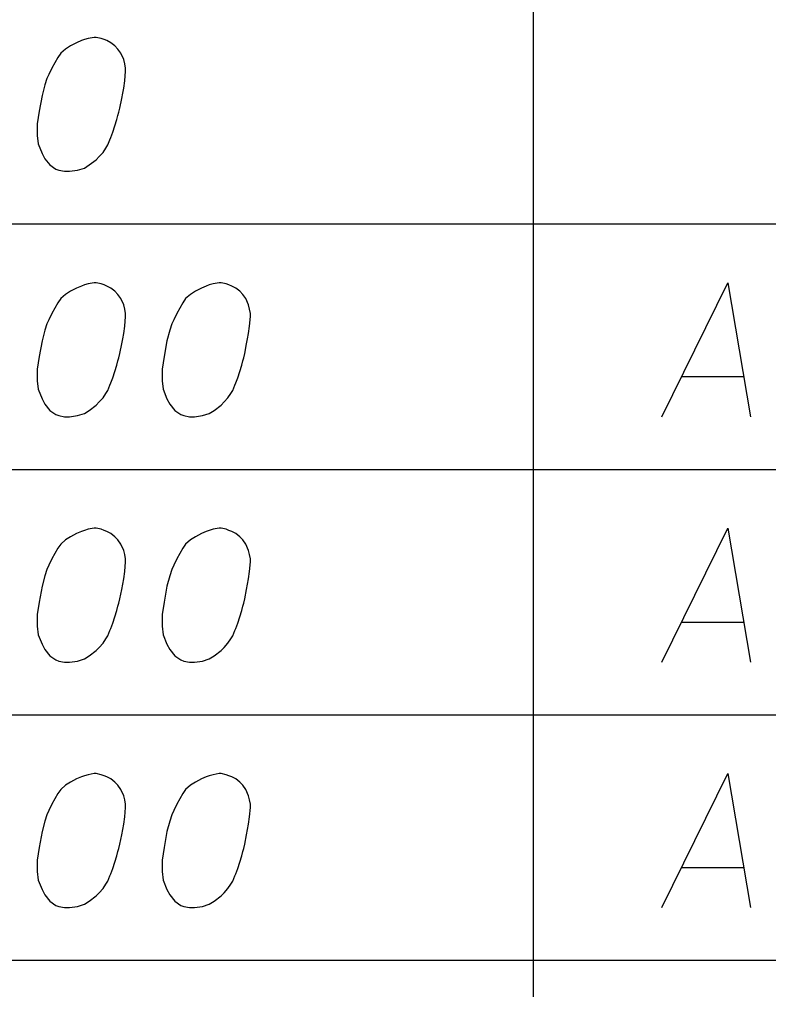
# Model space of a CAD drawing. Extents: x 2074207 to 2076812, y 516372 to 523312.
# Drawn here: x 2076426.64 to 2076453.5, y 517882.66 to 517917.45 of the extents above; entities that cross this region are included whole.
import ezdxf

# ---------------------------------------------------------------- set-up
doc = ezdxf.new("R2010")
doc.units = 0
doc.layers.add('Prop DirtTable_ Soil Test Results - Outline (Minor)', color=7, linetype='Continuous')
doc.layers.add('Prop DirtTable_ Soil Test Results - Tx (Sample Data)', color=7, linetype='Continuous')

msp = doc.modelspace()

# ---------------------------------------------------------------- linework, layer by layer
at = {"layer": 'Prop DirtTable_ Soil Test Results - Outline (Minor)'}
for p, q in [((2076445.062, 517934.518), (2076445.062, 517910.118)), ((2076260.609, 517910.118), (2076811.903, 517910.118)), ((2076260.609, 517910.118), (2076811.903, 517910.118)), ((2076445.063, 517910.118), (2076445.063, 517901.318)), ((2076260.609, 517901.318), (2076811.903, 517901.318)), ((2076260.609, 517901.318), (2076811.903, 517901.318)), ((2076445.063, 517901.318), (2076445.063, 517892.518)), ((2076260.609, 517892.518), (2076811.903, 517892.518)), ((2076260.609, 517892.518), (2076811.903, 517892.518)), ((2076445.063, 517892.518), (2076445.063, 517883.718)), ((2076260.609, 517883.718), (2076811.903, 517883.718)), ((2076260.609, 517883.718), (2076811.903, 517883.718)), ((2076445.063, 517883.718), (2076445.063, 517874.918))]:
    msp.add_line(p, q, dxfattribs=at)
at = {"layer": 'Prop DirtTable_ Soil Test Results - Tx (Sample Data)'}
for points in [[(2076429.392, 517916.807), (2076429.322, 517916.807), (2076429.11, 517916.769), (2076428.969, 517916.731), (2076428.863, 517916.693), (2076428.687, 517916.618), (2076428.475, 517916.504), (2076428.299, 517916.391), (2076428.122, 517916.24), (2076428.016, 517916.089), (2076427.911, 517915.9), (2076427.805, 517915.711), (2076427.699, 517915.484), (2076427.628, 517915.333), (2076427.558, 517915.106), (2076427.452, 517914.728), (2076427.346, 517914.161), (2076427.276, 517913.708), (2076427.276, 517913.292), (2076427.311, 517912.989), (2076427.452, 517912.649), (2076427.558, 517912.46), (2076427.734, 517912.234), (2076427.946, 517912.082), (2076428.052, 517912.045), (2076428.263, 517912.007), (2076428.44, 517912.007), (2076428.722, 517912.045), (2076428.969, 517912.12), (2076429.145, 517912.234), (2076429.392, 517912.423), (2076429.498, 517912.536), (2076429.639, 517912.687), (2076429.745, 517912.838), (2076429.815, 517912.952), (2076429.886, 517913.141), (2076429.921, 517913.216), (2076429.992, 517913.405), (2076430.062, 517913.632), (2076430.133, 517913.859), (2076430.168, 517914.01), (2076430.203, 517914.123), (2076430.239, 517914.275), (2076430.309, 517914.615), (2076430.345, 517914.804), (2076430.38, 517914.993), (2076430.415, 517915.257), (2076430.45, 517915.597), (2076430.45, 517915.711), (2076430.415, 517915.862), (2076430.38, 517916.013), (2076430.274, 517916.24), (2076430.168, 517916.391), (2076430.062, 517916.504), (2076429.921, 517916.618), (2076429.78, 517916.693), (2076429.674, 517916.731), (2076429.569, 517916.769), (2076429.392, 517916.807)], [(2076429.392, 517908.007), (2076429.322, 517908.007), (2076429.11, 517907.969), (2076428.969, 517907.931), (2076428.863, 517907.893), (2076428.687, 517907.818), (2076428.475, 517907.704), (2076428.299, 517907.591), (2076428.122, 517907.44), (2076428.016, 517907.289), (2076427.911, 517907.1), (2076427.805, 517906.911), (2076427.699, 517906.684), (2076427.628, 517906.533), (2076427.558, 517906.306), (2076427.452, 517905.928), (2076427.346, 517905.361), (2076427.276, 517904.908), (2076427.276, 517904.492), (2076427.311, 517904.189), (2076427.452, 517903.849), (2076427.558, 517903.66), (2076427.734, 517903.434), (2076427.946, 517903.282), (2076428.052, 517903.245), (2076428.263, 517903.207), (2076428.44, 517903.207), (2076428.722, 517903.245), (2076428.969, 517903.32), (2076429.145, 517903.434), (2076429.392, 517903.623), (2076429.498, 517903.736), (2076429.639, 517903.887), (2076429.745, 517904.038), (2076429.815, 517904.152), (2076429.886, 517904.341), (2076429.921, 517904.416), (2076429.992, 517904.605), (2076430.062, 517904.832), (2076430.133, 517905.059), (2076430.168, 517905.21), (2076430.203, 517905.323), (2076430.239, 517905.475), (2076430.309, 517905.815), (2076430.345, 517906.004), (2076430.38, 517906.193), (2076430.415, 517906.457), (2076430.45, 517906.797), (2076430.45, 517906.911), (2076430.415, 517907.062), (2076430.38, 517907.213), (2076430.274, 517907.44), (2076430.168, 517907.591), (2076430.062, 517907.704), (2076429.921, 517907.818), (2076429.78, 517907.893), (2076429.674, 517907.931), (2076429.569, 517907.969), (2076429.392, 517908.007)], [(2076433.872, 517908.007), (2076433.802, 517908.007), (2076433.59, 517907.969), (2076433.449, 517907.931), (2076433.343, 517907.893), (2076433.167, 517907.818), (2076432.955, 517907.704), (2076432.779, 517907.591), (2076432.602, 517907.44), (2076432.496, 517907.289), (2076432.391, 517907.1), (2076432.285, 517906.911), (2076432.179, 517906.684), (2076432.108, 517906.533), (2076432.038, 517906.306), (2076431.932, 517905.928), (2076431.826, 517905.361), (2076431.756, 517904.908), (2076431.756, 517904.492), (2076431.791, 517904.189), (2076431.932, 517903.849), (2076432.038, 517903.66), (2076432.214, 517903.434), (2076432.426, 517903.282), (2076432.532, 517903.245), (2076432.743, 517903.207), (2076432.92, 517903.207), (2076433.202, 517903.245), (2076433.449, 517903.32), (2076433.625, 517903.434), (2076433.872, 517903.623), (2076433.978, 517903.736), (2076434.119, 517903.887), (2076434.225, 517904.038), (2076434.295, 517904.152), (2076434.366, 517904.341), (2076434.401, 517904.416), (2076434.472, 517904.605), (2076434.542, 517904.832), (2076434.613, 517905.059), (2076434.648, 517905.21), (2076434.683, 517905.323), (2076434.719, 517905.475), (2076434.789, 517905.815), (2076434.825, 517906.004), (2076434.86, 517906.193), (2076434.895, 517906.457), (2076434.93, 517906.797), (2076434.93, 517906.911), (2076434.895, 517907.062), (2076434.86, 517907.213), (2076434.754, 517907.44), (2076434.648, 517907.591), (2076434.542, 517907.704), (2076434.401, 517907.818), (2076434.26, 517907.893), (2076434.154, 517907.931), (2076434.049, 517907.969), (2076433.872, 517908.007)], [(2076449.676, 517903.207), (2076452.039, 517908.007), (2076452.85, 517903.207)], [(2076450.381, 517904.643), (2076452.603, 517904.643)], [(2076429.392, 517899.207), (2076429.322, 517899.207), (2076429.11, 517899.169), (2076428.969, 517899.131), (2076428.863, 517899.093), (2076428.687, 517899.018), (2076428.475, 517898.904), (2076428.299, 517898.791), (2076428.122, 517898.64), (2076428.016, 517898.489), (2076427.911, 517898.3), (2076427.805, 517898.111), (2076427.699, 517897.884), (2076427.628, 517897.733), (2076427.558, 517897.506), (2076427.452, 517897.128), (2076427.346, 517896.561), (2076427.276, 517896.108), (2076427.276, 517895.692), (2076427.311, 517895.389), (2076427.452, 517895.049), (2076427.558, 517894.86), (2076427.734, 517894.634), (2076427.946, 517894.482), (2076428.052, 517894.445), (2076428.263, 517894.407), (2076428.44, 517894.407), (2076428.722, 517894.445), (2076428.969, 517894.52), (2076429.145, 517894.634), (2076429.392, 517894.823), (2076429.498, 517894.936), (2076429.639, 517895.087), (2076429.745, 517895.238), (2076429.815, 517895.352), (2076429.886, 517895.541), (2076429.921, 517895.616), (2076429.992, 517895.805), (2076430.062, 517896.032), (2076430.133, 517896.259), (2076430.168, 517896.41), (2076430.203, 517896.523), (2076430.239, 517896.675), (2076430.309, 517897.015), (2076430.345, 517897.204), (2076430.38, 517897.393), (2076430.415, 517897.657), (2076430.45, 517897.997), (2076430.45, 517898.111), (2076430.415, 517898.262), (2076430.38, 517898.413), (2076430.274, 517898.64), (2076430.168, 517898.791), (2076430.062, 517898.904), (2076429.921, 517899.018), (2076429.78, 517899.093), (2076429.674, 517899.131), (2076429.569, 517899.169), (2076429.392, 517899.207)], [(2076433.872, 517899.207), (2076433.802, 517899.207), (2076433.59, 517899.169), (2076433.449, 517899.131), (2076433.343, 517899.093), (2076433.167, 517899.018), (2076432.955, 517898.904), (2076432.779, 517898.791), (2076432.602, 517898.64), (2076432.496, 517898.489), (2076432.391, 517898.3), (2076432.285, 517898.111), (2076432.179, 517897.884), (2076432.108, 517897.733), (2076432.038, 517897.506), (2076431.932, 517897.128), (2076431.826, 517896.561), (2076431.756, 517896.108), (2076431.756, 517895.692), (2076431.791, 517895.389), (2076431.932, 517895.049), (2076432.038, 517894.86), (2076432.214, 517894.634), (2076432.426, 517894.482), (2076432.532, 517894.445), (2076432.743, 517894.407), (2076432.92, 517894.407), (2076433.202, 517894.445), (2076433.449, 517894.52), (2076433.625, 517894.634), (2076433.872, 517894.823), (2076433.978, 517894.936), (2076434.119, 517895.087), (2076434.225, 517895.238), (2076434.295, 517895.352), (2076434.366, 517895.541), (2076434.401, 517895.616), (2076434.472, 517895.805), (2076434.542, 517896.032), (2076434.613, 517896.259), (2076434.648, 517896.41), (2076434.683, 517896.523), (2076434.719, 517896.675), (2076434.789, 517897.015), (2076434.825, 517897.204), (2076434.86, 517897.393), (2076434.895, 517897.657), (2076434.93, 517897.997), (2076434.93, 517898.111), (2076434.895, 517898.262), (2076434.86, 517898.413), (2076434.754, 517898.64), (2076434.648, 517898.791), (2076434.542, 517898.904), (2076434.401, 517899.018), (2076434.26, 517899.093), (2076434.154, 517899.131), (2076434.049, 517899.169), (2076433.872, 517899.207)], [(2076449.676, 517894.407), (2076452.039, 517899.207), (2076452.85, 517894.407)], [(2076450.381, 517895.843), (2076452.603, 517895.843)], [(2076429.392, 517890.407), (2076429.322, 517890.407), (2076429.11, 517890.369), (2076428.969, 517890.331), (2076428.863, 517890.293), (2076428.687, 517890.218), (2076428.475, 517890.104), (2076428.299, 517889.991), (2076428.122, 517889.84), (2076428.016, 517889.689), (2076427.911, 517889.5), (2076427.805, 517889.311), (2076427.699, 517889.084), (2076427.628, 517888.933), (2076427.558, 517888.706), (2076427.452, 517888.328), (2076427.346, 517887.761), (2076427.276, 517887.308), (2076427.276, 517886.892), (2076427.311, 517886.589), (2076427.452, 517886.249), (2076427.558, 517886.06), (2076427.734, 517885.834), (2076427.946, 517885.682), (2076428.052, 517885.645), (2076428.263, 517885.607), (2076428.44, 517885.607), (2076428.722, 517885.645), (2076428.969, 517885.72), (2076429.145, 517885.834), (2076429.392, 517886.023), (2076429.498, 517886.136), (2076429.639, 517886.287), (2076429.745, 517886.438), (2076429.815, 517886.552), (2076429.886, 517886.741), (2076429.921, 517886.816), (2076429.992, 517887.005), (2076430.062, 517887.232), (2076430.133, 517887.459), (2076430.168, 517887.61), (2076430.203, 517887.723), (2076430.239, 517887.875), (2076430.309, 517888.215), (2076430.345, 517888.404), (2076430.38, 517888.593), (2076430.415, 517888.857), (2076430.45, 517889.197), (2076430.45, 517889.311), (2076430.415, 517889.462), (2076430.38, 517889.613), (2076430.274, 517889.84), (2076430.168, 517889.991), (2076430.062, 517890.104), (2076429.921, 517890.218), (2076429.78, 517890.293), (2076429.674, 517890.331), (2076429.569, 517890.369), (2076429.392, 517890.407)], [(2076433.872, 517890.407), (2076433.802, 517890.407), (2076433.59, 517890.369), (2076433.449, 517890.331), (2076433.343, 517890.293), (2076433.167, 517890.218), (2076432.955, 517890.104), (2076432.779, 517889.991), (2076432.602, 517889.84), (2076432.496, 517889.689), (2076432.391, 517889.5), (2076432.285, 517889.311), (2076432.179, 517889.084), (2076432.108, 517888.933), (2076432.038, 517888.706), (2076431.932, 517888.328), (2076431.826, 517887.761), (2076431.756, 517887.308), (2076431.756, 517886.892), (2076431.791, 517886.589), (2076431.932, 517886.249), (2076432.038, 517886.06), (2076432.214, 517885.834), (2076432.426, 517885.682), (2076432.532, 517885.645), (2076432.743, 517885.607), (2076432.92, 517885.607), (2076433.202, 517885.645), (2076433.449, 517885.72), (2076433.625, 517885.834), (2076433.872, 517886.023), (2076433.978, 517886.136), (2076434.119, 517886.287), (2076434.225, 517886.438), (2076434.295, 517886.552), (2076434.366, 517886.741), (2076434.401, 517886.816), (2076434.472, 517887.005), (2076434.542, 517887.232), (2076434.613, 517887.459), (2076434.648, 517887.61), (2076434.683, 517887.723), (2076434.719, 517887.875), (2076434.789, 517888.215), (2076434.825, 517888.404), (2076434.86, 517888.593), (2076434.895, 517888.857), (2076434.93, 517889.197), (2076434.93, 517889.311), (2076434.895, 517889.462), (2076434.86, 517889.613), (2076434.754, 517889.84), (2076434.648, 517889.991), (2076434.542, 517890.104), (2076434.401, 517890.218), (2076434.26, 517890.293), (2076434.154, 517890.331), (2076434.049, 517890.369), (2076433.872, 517890.407)], [(2076449.676, 517885.607), (2076452.039, 517890.407), (2076452.85, 517885.607)], [(2076450.381, 517887.043), (2076452.603, 517887.043)]]:
    msp.add_lwpolyline(points, dxfattribs=at)

doc.saveas('drawing.dxf')
